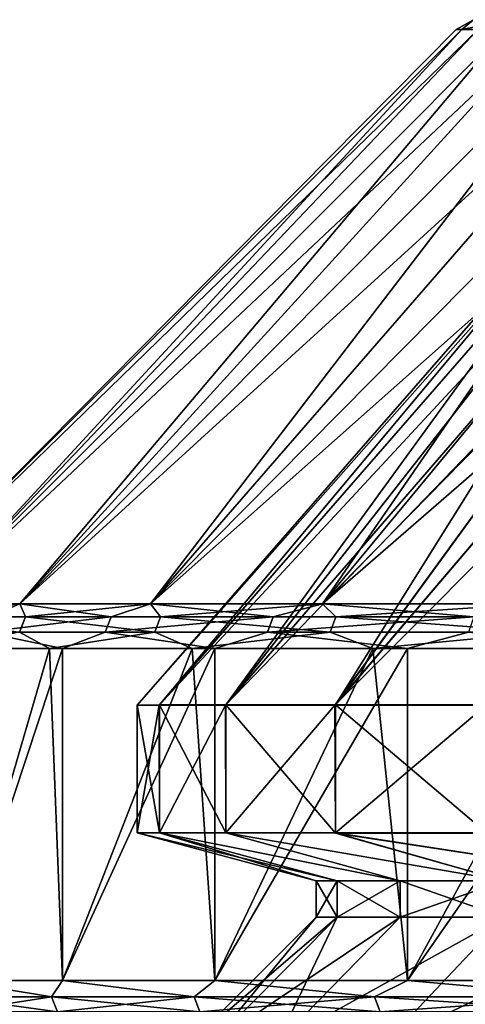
# Model space of a CAD drawing. Header units: millimetres. Extents: x -139 to 106, y -8 to 139.
# Tile 352 of 459: x 3.69 to 5.81, y 134.45 to 139.12. Entities that reach past the tile are written whole.
import ezdxf

# ---------------------------------------------------------------- set-up
doc = ezdxf.new("R2010")
doc.units = ezdxf.units.MM
doc.header["$LTSCALE"] = 53.842063
for name, color, linetype in [('340', 7, 'CONTINUOUS'), ('341', 7, 'CONTINUOUS'), ('342', 7, 'CONTINUOUS'), ('343', 7, 'CONTINUOUS'), ('344', 7, 'CONTINUOUS'), ('347', 7, 'CONTINUOUS'), ('348', 7, 'CONTINUOUS'), ('352', 7, 'CONTINUOUS'), ('355', 7, 'CONTINUOUS'), ('356', 7, 'CONTINUOUS'), ('360', 7, 'CONTINUOUS'), ('361', 7, 'CONTINUOUS')]:
    doc.layers.add(name, color=color, linetype=linetype)

msp = doc.modelspace()

# ---------------------------------------------------------------- linework, layer by layer
at = {"layer": '340', "color": 8, "linetype": 'CONTINUOUS'}
for points in [[(3.8435, 134.4856, 5.5746), (3.3724, 134.5629, 3.8802), (3.3548, 134.4856, 3.7507), (3.8435, 134.4856, 5.5746)], [(3.8953, 134.5629, 5.7634), (3.3724, 134.5629, 3.8802), (3.8435, 134.4856, 5.5746), (3.8953, 134.5629, 5.7634)], [(4.5202, 134.4856, 7.3375), (3.8953, 134.5629, 5.7634), (3.8435, 134.4856, 5.5746), (4.5202, 134.4856, 7.3375)], [(4.6187, 134.5629, 7.579), (3.8953, 134.5629, 5.7634), (4.5202, 134.4856, 7.3375), (4.6187, 134.5629, 7.579)], [(5.3775, 134.4856, 9.0199), (4.6187, 134.5629, 7.579), (4.5202, 134.4856, 7.3375), (5.3775, 134.4856, 9.0199)], [(5.5342, 134.5629, 9.3058), (4.6187, 134.5629, 7.579), (5.3775, 134.4856, 9.0199), (5.5342, 134.5629, 9.3058)], [(6.4059, 134.4856, 10.6036), (5.5342, 134.5629, 9.3058), (5.3775, 134.4856, 9.0199), (6.4059, 134.4856, 10.6036)], [(6.631, 134.5629, 10.9234), (5.5342, 134.5629, 9.3058), (6.4059, 134.4856, 10.6036), (6.631, 134.5629, 10.9234)], [(3.8435, 134.4856, 5.5746), (3.3548, 134.4856, 3.7507), (3.872, 134.4131, 5.5654), (3.8435, 134.4856, 5.5746)], [(3.872, 134.4131, 5.5654), (3.3548, 134.4856, 3.7507), (3.3841, 134.4131, 3.7445), (3.872, 134.4131, 5.5654)], [(4.5202, 134.4856, 7.3375), (3.8435, 134.4856, 5.5746), (4.5476, 134.4131, 7.3253), (4.5202, 134.4856, 7.3375)], [(4.5476, 134.4131, 7.3253), (3.8435, 134.4856, 5.5746), (3.872, 134.4131, 5.5654), (4.5476, 134.4131, 7.3253)], [(5.3775, 134.4856, 9.0199), (4.5202, 134.4856, 7.3375), (5.4034, 134.4131, 9.005), (5.3775, 134.4856, 9.0199)], [(5.4034, 134.4131, 9.005), (4.5202, 134.4856, 7.3375), (4.5476, 134.4131, 7.3253), (5.4034, 134.4131, 9.005)], [(6.4059, 134.4856, 10.6036), (5.3775, 134.4856, 9.0199), (6.4301, 134.4131, 10.586), (6.4059, 134.4856, 10.6036)], [(6.4301, 134.4131, 10.586), (5.3775, 134.4856, 9.0199), (5.4034, 134.4131, 9.005), (6.4301, 134.4131, 10.586)]]:
    msp.add_3dface(points, dxfattribs=at)
at = {"layer": '341', "color": 8, "linetype": 'CONTINUOUS'}
for points in [[(3.3548, 134.4856, -3.7507), (3.3724, 134.5629, -3.8802), (3.8435, 134.4856, -5.5746), (3.3548, 134.4856, -3.7507)], [(3.3724, 134.5629, -3.8802), (3.8953, 134.5629, -5.7634), (3.8435, 134.4856, -5.5746), (3.3724, 134.5629, -3.8802)], [(3.8435, 134.4856, -5.5746), (3.8953, 134.5629, -5.7634), (4.5202, 134.4856, -7.3375), (3.8435, 134.4856, -5.5746)], [(3.8953, 134.5629, -5.7634), (4.6187, 134.5629, -7.579), (4.5202, 134.4856, -7.3375), (3.8953, 134.5629, -5.7634)], [(4.5202, 134.4856, -7.3375), (4.6187, 134.5629, -7.579), (5.3775, 134.4856, -9.0199), (4.5202, 134.4856, -7.3375)], [(4.6187, 134.5629, -7.579), (5.5342, 134.5629, -9.3057), (5.3775, 134.4856, -9.0199), (4.6187, 134.5629, -7.579)], [(5.3775, 134.4856, -9.0199), (5.5342, 134.5629, -9.3057), (6.4059, 134.4856, -10.6036), (5.3775, 134.4856, -9.0199)], [(5.5342, 134.5629, -9.3057), (6.631, 134.5629, -10.9234), (6.4059, 134.4856, -10.6036), (5.5342, 134.5629, -9.3057)], [(3.3548, 134.4856, -3.7507), (3.8435, 134.4856, -5.5746), (3.3841, 134.4131, -3.7445), (3.3548, 134.4856, -3.7507)], [(3.3841, 134.4131, -3.7445), (3.8435, 134.4856, -5.5746), (3.872, 134.4131, -5.5654), (3.3841, 134.4131, -3.7445)], [(3.8435, 134.4856, -5.5746), (4.5202, 134.4856, -7.3375), (3.872, 134.4131, -5.5654), (3.8435, 134.4856, -5.5746)], [(3.872, 134.4131, -5.5654), (4.5202, 134.4856, -7.3375), (4.5476, 134.4131, -7.3253), (3.872, 134.4131, -5.5654)], [(4.5202, 134.4856, -7.3375), (5.3775, 134.4856, -9.0199), (4.5476, 134.4131, -7.3253), (4.5202, 134.4856, -7.3375)], [(4.5476, 134.4131, -7.3253), (5.3775, 134.4856, -9.0199), (5.4034, 134.4131, -9.005), (4.5476, 134.4131, -7.3253)], [(5.3775, 134.4856, -9.0199), (6.4059, 134.4856, -10.6036), (5.4034, 134.4131, -9.005), (5.3775, 134.4856, -9.0199)], [(5.4034, 134.4131, -9.005), (6.4059, 134.4856, -10.6036), (6.4301, 134.4131, -10.586), (5.4034, 134.4131, -9.005)]]:
    msp.add_3dface(points, dxfattribs=at)
at = {"layer": '342', "color": 8, "linetype": 'CONTINUOUS'}
for points in [[(3.8953, 134.5629, -5.7634), (3.3724, 134.5629, -3.8802), (3.8953, 136.1386, -5.7634), (3.8953, 134.5629, -5.7634)], [(3.8953, 136.1386, -5.7634), (3.3724, 134.5629, -3.8802), (3.3724, 136.1386, -3.8802), (3.8953, 136.1386, -5.7634)], [(4.6187, 134.5629, -7.579), (3.8953, 134.5629, -5.7634), (4.6187, 136.1386, -7.579), (4.6187, 134.5629, -7.579)], [(4.6187, 136.1386, -7.579), (3.8953, 134.5629, -5.7634), (3.8953, 136.1386, -5.7634), (4.6187, 136.1386, -7.579)], [(5.5342, 134.5629, -9.3057), (4.6187, 134.5629, -7.579), (5.5342, 136.1386, -9.3057), (5.5342, 134.5629, -9.3057)], [(5.5342, 136.1386, -9.3057), (4.6187, 134.5629, -7.579), (4.6187, 136.1386, -7.579), (5.5342, 136.1386, -9.3057)], [(6.631, 134.5629, -10.9234), (5.5342, 134.5629, -9.3057), (6.631, 136.1386, -10.9234), (6.631, 134.5629, -10.9234)], [(6.631, 136.1386, -10.9234), (5.5342, 134.5629, -9.3057), (5.5342, 136.1386, -9.3057), (6.631, 136.1386, -10.9234)]]:
    msp.add_3dface(points, dxfattribs=at)
at = {"layer": '343', "color": 8, "linetype": 'CONTINUOUS'}
for points in [[(3.3449, 136.1386, 3.7528), (3.3724, 134.5629, 3.8802), (3.8339, 136.1386, 5.5778), (3.3449, 136.1386, 3.7528)], [(3.3724, 134.5629, 3.8802), (3.8953, 134.5629, 5.7634), (3.8339, 136.1386, 5.5778), (3.3724, 134.5629, 3.8802)], [(3.8339, 136.1386, 5.5778), (3.8953, 134.5629, 5.7634), (4.511, 136.1386, 7.3416), (3.8339, 136.1386, 5.5778)], [(3.8953, 134.5629, 5.7634), (4.6187, 134.5629, 7.579), (4.511, 136.1386, 7.3416), (3.8953, 134.5629, 5.7634)], [(4.511, 136.1386, 7.3416), (4.6187, 134.5629, 7.579), (5.3687, 136.1386, 9.025), (4.511, 136.1386, 7.3416)], [(4.6187, 134.5629, 7.579), (5.5342, 134.5629, 9.3058), (5.3687, 136.1386, 9.025), (4.6187, 134.5629, 7.579)], [(5.3687, 136.1386, 9.025), (5.5342, 134.5629, 9.3058), (6.3977, 136.1386, 10.6095), (5.3687, 136.1386, 9.025)], [(5.5342, 134.5629, 9.3058), (6.631, 134.5629, 10.9234), (6.3977, 136.1386, 10.6095), (5.5342, 134.5629, 9.3058)]]:
    msp.add_3dface(points, dxfattribs=at)
at = {"layer": '344', "color": 8, "linetype": 'CONTINUOUS'}
for points in [[(3.2749, 136.3508, -2.9059), (3.693, 136.3508, -4.8054), (3.5501, 136.2887, -4.4539), (3.2749, 136.3508, -2.9059)], [(3.693, 136.3508, 4.8054), (3.2749, 136.3508, 2.9059), (3.2768, 136.2887, 3.1977), (3.693, 136.3508, 4.8054)], [(3.7202, 136.2887, 5.0739), (3.693, 136.3508, 4.8054), (3.2768, 136.2887, 3.1977), (3.7202, 136.2887, 5.0739)], [(3.5501, 136.2887, -4.4539), (3.693, 136.3508, -4.8054), (4.1262, 136.2887, -6.2938), (3.5501, 136.2887, -4.4539)], [(3.693, 136.3508, -4.8054), (4.314, 136.3508, -6.6485), (4.1262, 136.2887, -6.2938), (3.693, 136.3508, -4.8054)], [(4.314, 136.3508, 6.6485), (3.693, 136.3508, 4.8054), (3.7202, 136.2887, 5.0739), (4.314, 136.3508, 6.6485)], [(4.3616, 136.2887, 6.892), (4.314, 136.3508, 6.6485), (3.7202, 136.2887, 5.0739), (4.3616, 136.2887, 6.892)], [(4.1262, 136.2887, -6.2938), (4.314, 136.3508, -6.6485), (4.8957, 136.2887, -8.0615), (4.1262, 136.2887, -6.2938)], [(4.314, 136.3508, -6.6485), (5.1307, 136.3508, -8.4136), (4.8957, 136.2887, -8.0615), (4.314, 136.3508, -6.6485)], [(5.1307, 136.3508, 8.4136), (4.314, 136.3508, 6.6485), (4.3616, 136.2887, 6.892), (5.1307, 136.3508, 8.4136)], [(5.1937, 136.2887, 8.6312), (5.1307, 136.3508, 8.4136), (4.3616, 136.2887, 6.892), (5.1937, 136.2887, 8.6312)], [(4.8957, 136.2887, -8.0615), (5.1307, 136.3508, -8.4136), (5.8497, 136.2887, -9.7368), (4.8957, 136.2887, -8.0615)], [(5.1307, 136.3508, -8.4136), (6.1334, 136.3508, -10.0801), (5.8497, 136.2887, -9.7368), (5.1307, 136.3508, -8.4136)], [(6.1334, 136.3508, 10.0801), (5.1307, 136.3508, 8.4136), (5.1937, 136.2887, 8.6312), (6.1334, 136.3508, 10.0801)], [(6.2068, 136.2887, 10.2714), (6.1334, 136.3508, 10.0801), (5.1937, 136.2887, 8.6312), (6.2068, 136.2887, 10.2714)], [(3.6914, 136.2163, 5.0824), (3.7202, 136.2887, 5.0739), (3.2768, 136.2887, 3.1977), (3.6914, 136.2163, 5.0824)], [(4.0981, 136.2163, -6.3043), (3.521, 136.2163, -4.4614), (4.1262, 136.2887, -6.2938), (4.0981, 136.2163, -6.3043)], [(3.521, 136.2163, -4.4614), (3.5501, 136.2887, -4.4539), (4.1262, 136.2887, -6.2938), (3.521, 136.2163, -4.4614)], [(3.6914, 136.2163, 5.0824), (4.3339, 136.2163, 6.9035), (3.7202, 136.2887, 5.0739), (3.6914, 136.2163, 5.0824)], [(4.3339, 136.2163, 6.9035), (4.3616, 136.2887, 6.892), (3.7202, 136.2887, 5.0739), (4.3339, 136.2163, 6.9035)], [(4.8688, 136.2163, -8.0749), (4.0981, 136.2163, -6.3043), (4.8957, 136.2887, -8.0615), (4.8688, 136.2163, -8.0749)], [(4.0981, 136.2163, -6.3043), (4.1262, 136.2887, -6.2938), (4.8957, 136.2887, -8.0615), (4.0981, 136.2163, -6.3043)], [(4.3339, 136.2163, 6.9035), (5.1673, 136.2163, 8.6455), (4.3616, 136.2887, 6.892), (4.3339, 136.2163, 6.9035)], [(5.1673, 136.2163, 8.6455), (5.1937, 136.2887, 8.6312), (4.3616, 136.2887, 6.892), (5.1673, 136.2163, 8.6455)], [(5.8244, 136.2163, -9.753), (4.8688, 136.2163, -8.0749), (5.8497, 136.2887, -9.7368), (5.8244, 136.2163, -9.753)], [(4.8688, 136.2163, -8.0749), (4.8957, 136.2887, -8.0615), (5.8497, 136.2887, -9.7368), (4.8688, 136.2163, -8.0749)], [(5.1673, 136.2163, 8.6455), (6.1822, 136.2163, 10.2885), (5.1937, 136.2887, 8.6312), (5.1673, 136.2163, 8.6455)], [(6.1822, 136.2163, 10.2885), (6.2068, 136.2887, 10.2714), (5.1937, 136.2887, 8.6312), (6.1822, 136.2163, 10.2885)], [(3.3449, 136.1386, 3.7528), (3.8339, 136.1386, 5.5778), (3.6914, 136.2163, 5.0824), (3.3449, 136.1386, 3.7528)], [(3.8953, 136.1386, -5.7634), (3.3724, 136.1386, -3.8802), (3.521, 136.2163, -4.4614), (3.8953, 136.1386, -5.7634)], [(4.0981, 136.2163, -6.3043), (3.8953, 136.1386, -5.7634), (3.521, 136.2163, -4.4614), (4.0981, 136.2163, -6.3043)], [(3.6914, 136.2163, 5.0824), (3.8339, 136.1386, 5.5778), (4.3339, 136.2163, 6.9035), (3.6914, 136.2163, 5.0824)], [(3.8339, 136.1386, 5.5778), (4.511, 136.1386, 7.3416), (4.3339, 136.2163, 6.9035), (3.8339, 136.1386, 5.5778)], [(4.6187, 136.1386, -7.579), (3.8953, 136.1386, -5.7634), (4.0981, 136.2163, -6.3043), (4.6187, 136.1386, -7.579)], [(4.8688, 136.2163, -8.0749), (4.6187, 136.1386, -7.579), (4.0981, 136.2163, -6.3043), (4.8688, 136.2163, -8.0749)], [(4.3339, 136.2163, 6.9035), (4.511, 136.1386, 7.3416), (5.1673, 136.2163, 8.6455), (4.3339, 136.2163, 6.9035)], [(4.511, 136.1386, 7.3416), (5.3687, 136.1386, 9.025), (5.1673, 136.2163, 8.6455), (4.511, 136.1386, 7.3416)], [(5.5342, 136.1386, -9.3057), (4.6187, 136.1386, -7.579), (4.8688, 136.2163, -8.0749), (5.5342, 136.1386, -9.3057)], [(5.8244, 136.2163, -9.753), (5.5342, 136.1386, -9.3057), (4.8688, 136.2163, -8.0749), (5.8244, 136.2163, -9.753)], [(5.1673, 136.2163, 8.6455), (5.3687, 136.1386, 9.025), (6.1822, 136.2163, 10.2885), (5.1673, 136.2163, 8.6455)], [(5.3687, 136.1386, 9.025), (6.3977, 136.1386, 10.6095), (6.1822, 136.2163, 10.2885), (5.3687, 136.1386, 9.025)], [(6.631, 136.1386, -10.9234), (5.5342, 136.1386, -9.3057), (5.8244, 136.2163, -9.753), (6.631, 136.1386, -10.9234)]]:
    msp.add_3dface(points, dxfattribs=at)
at = {"layer": '347', "color": 8, "linetype": 'CONTINUOUS'}
for points in [[(3.2749, 136.3508, -2.9059), (3.0647, 136.3508, -0.9725), (5.8688, 139.0783, -1.7686), (3.2749, 136.3508, -2.9059)], [(3.0647, 136.3508, -0.9725), (3.0647, 136.3508, 0.9725), (5.7658, 139.0783, 0), (3.0647, 136.3508, -0.9725)], [(5.8688, 139.0783, -1.7686), (3.0647, 136.3508, -0.9725), (5.7916, 139.0783, -0.8858), (5.8688, 139.0783, -1.7686)], [(5.7916, 139.0783, -0.8858), (3.0647, 136.3508, -0.9725), (5.7658, 139.0783, 0), (5.7916, 139.0783, -0.8858)], [(3.0647, 136.3508, 0.9725), (3.2749, 136.3508, 2.9059), (5.7916, 139.0783, 0.8858), (3.0647, 136.3508, 0.9725)], [(5.7658, 139.0783, 0), (3.0647, 136.3508, 0.9725), (5.7916, 139.0783, 0.8858), (5.7658, 139.0783, 0)], [(3.693, 136.3508, -4.8054), (3.2749, 136.3508, -2.9059), (6.1765, 139.0783, -3.5133), (3.693, 136.3508, -4.8054)], [(6.1765, 139.0783, -3.5133), (3.2749, 136.3508, -2.9059), (5.9973, 139.0783, -2.6455), (6.1765, 139.0783, -3.5133)], [(5.9973, 139.0783, -2.6455), (3.2749, 136.3508, -2.9059), (5.8688, 139.0783, -1.7686), (5.9973, 139.0783, -2.6455)], [(3.2749, 136.3508, 2.9059), (3.693, 136.3508, 4.8054), (5.9973, 139.0783, 2.6455), (3.2749, 136.3508, 2.9059)], [(5.7916, 139.0783, 0.8858), (3.2749, 136.3508, 2.9059), (5.8688, 139.0783, 1.7686), (5.7916, 139.0783, 0.8858)], [(5.8688, 139.0783, 1.7686), (3.2749, 136.3508, 2.9059), (5.9973, 139.0783, 2.6455), (5.8688, 139.0783, 1.7686)], [(4.314, 136.3508, -6.6485), (3.693, 136.3508, -4.8054), (6.6846, 139.0783, -5.2105), (4.314, 136.3508, -6.6485)], [(6.6846, 139.0783, -5.2105), (3.693, 136.3508, -4.8054), (6.4058, 139.0783, -4.3693), (6.6846, 139.0783, -5.2105)], [(6.4058, 139.0783, -4.3693), (3.693, 136.3508, -4.8054), (6.1765, 139.0783, -3.5133), (6.4058, 139.0783, -4.3693)], [(3.693, 136.3508, 4.8054), (4.314, 136.3508, 6.6485), (6.4058, 139.0783, 4.3693), (3.693, 136.3508, 4.8054)], [(5.9973, 139.0783, 2.6455), (3.693, 136.3508, 4.8054), (6.1765, 139.0783, 3.5134), (5.9973, 139.0783, 2.6455)], [(6.1765, 139.0783, 3.5134), (3.693, 136.3508, 4.8054), (6.4058, 139.0783, 4.3693), (6.1765, 139.0783, 3.5134)], [(5.1307, 136.3508, -8.4136), (4.314, 136.3508, -6.6485), (7.3863, 139.0783, -6.8373), (5.1307, 136.3508, -8.4136)], [(7.3863, 139.0783, -6.8373), (4.314, 136.3508, -6.6485), (7.0118, 139.0783, -6.0341), (7.3863, 139.0783, -6.8373)], [(7.0118, 139.0783, -6.0341), (4.314, 136.3508, -6.6485), (6.6846, 139.0783, -5.2105), (7.0118, 139.0783, -6.0341)], [(4.314, 136.3508, 6.6485), (5.1307, 136.3508, 8.4136), (7.0118, 139.0783, 6.0341), (4.314, 136.3508, 6.6485)], [(6.4058, 139.0783, 4.3693), (4.314, 136.3508, 6.6485), (6.6846, 139.0783, 5.2106), (6.4058, 139.0783, 4.3693)], [(6.6846, 139.0783, 5.2106), (4.314, 136.3508, 6.6485), (7.0118, 139.0783, 6.0341), (6.6846, 139.0783, 5.2106)], [(6.1334, 136.3508, -10.0801), (5.1307, 136.3508, -8.4136), (8.2721, 139.0783, -8.3715), (6.1334, 136.3508, -10.0801)], [(8.2721, 139.0783, -8.3715), (5.1307, 136.3508, -8.4136), (7.8069, 139.0783, -7.6173), (8.2721, 139.0783, -8.3715)], [(7.8069, 139.0783, -7.6173), (5.1307, 136.3508, -8.4136), (7.3863, 139.0783, -6.8373), (7.8069, 139.0783, -7.6173)], [(5.1307, 136.3508, 8.4136), (6.1334, 136.3508, 10.0801), (7.8069, 139.0783, 7.6173), (5.1307, 136.3508, 8.4136)], [(7.0118, 139.0783, 6.0341), (5.1307, 136.3508, 8.4136), (7.3863, 139.0783, 6.8373), (7.0118, 139.0783, 6.0341)], [(7.3863, 139.0783, 6.8373), (5.1307, 136.3508, 8.4136), (7.8069, 139.0783, 7.6173), (7.3863, 139.0783, 6.8373)]]:
    msp.add_3dface(points, dxfattribs=at)
at = {"layer": '348', "color": 8, "linetype": 'CONTINUOUS'}
for points in [[(5.7916, 139.0783, -0.8858), (5.7658, 139.0783, 0), (5.8479, 139.1246, -0.8215), (5.7916, 139.0783, -0.8858)], [(5.7658, 139.0783, 0), (5.7916, 139.0783, 0.8858), (5.8479, 139.1246, 0.8215), (5.7658, 139.0783, 0)], [(5.8479, 139.1246, -0.8215), (5.7658, 139.0783, 0), (5.8479, 139.1246, 0.8215), (5.8479, 139.1246, -0.8215)], [(5.8688, 139.0783, -1.7686), (5.7916, 139.0783, -0.8858), (6.0255, 139.1246, -2.455), (5.8688, 139.0783, -1.7686)], [(6.0255, 139.1246, -2.455), (5.7916, 139.0783, -0.8858), (5.8479, 139.1246, -0.8215), (6.0255, 139.1246, -2.455)], [(5.7916, 139.0783, 0.8858), (5.8688, 139.0783, 1.7686), (5.8479, 139.1246, 0.8215), (5.7916, 139.0783, 0.8858)]]:
    msp.add_3dface(points, dxfattribs=at)
at = {"layer": '352', "color": 8, "linetype": 'CONTINUOUS'}
for points in [[(4.6042, 134.2629, 1.8473), (4.5005, 134.2629, 0), (5.2004, 134.8629, 1.7801), (4.6042, 134.2629, 1.8473)], [(4.5005, 134.2629, 0), (4.6042, 134.2629, -1.8473), (5.1004, 134.8629), (4.5005, 134.2629, 0)], [(5.2004, 134.8629, 1.7801), (4.5005, 134.2629, 0), (5.1004, 134.8629), (5.2004, 134.8629, 1.7801)], [(4.9141, 134.2629, 3.6715), (4.6042, 134.2629, 1.8473), (5.4991, 134.8629, 3.5379), (4.9141, 134.2629, 3.6715)], [(5.4991, 134.8629, 3.5379), (4.6042, 134.2629, 1.8473), (5.2004, 134.8629, 1.7801), (5.4991, 134.8629, 3.5379)], [(4.6042, 134.2629, -1.8473), (4.9141, 134.2629, -3.6715), (5.2004, 134.8629, -1.7801), (4.6042, 134.2629, -1.8473)], [(5.1004, 134.8629), (4.6042, 134.2629, -1.8473), (5.2004, 134.8629, -1.7801), (5.1004, 134.8629)], [(5.4264, 134.2629, 5.4497), (4.9141, 134.2629, 3.6715), (5.9927, 134.8629, 5.2515), (5.4264, 134.2629, 5.4497)], [(5.9927, 134.8629, 5.2515), (4.9141, 134.2629, 3.6715), (5.4991, 134.8629, 3.5379), (5.9927, 134.8629, 5.2515)], [(4.9141, 134.2629, -3.6715), (5.4264, 134.2629, -5.4497), (5.9927, 134.8629, -5.2515), (4.9141, 134.2629, -3.6715)], [(5.2004, 134.8629, -1.7801), (4.9141, 134.2629, -3.6715), (5.4991, 134.8629, -3.5379), (5.2004, 134.8629, -1.7801)], [(5.4991, 134.8629, -3.5379), (4.9141, 134.2629, -3.6715), (5.9927, 134.8629, -5.2515), (5.4991, 134.8629, -3.5379)], [(6.1345, 134.2629, 7.1592), (5.4264, 134.2629, 5.4497), (6.6751, 134.8629, 6.8989), (6.1345, 134.2629, 7.1592)], [(6.6751, 134.8629, 6.8989), (5.4264, 134.2629, 5.4497), (5.9927, 134.8629, 5.2515), (6.6751, 134.8629, 6.8989)], [(5.4264, 134.2629, -5.4497), (6.1345, 134.2629, -7.1592), (5.9927, 134.8629, -5.2515), (5.4264, 134.2629, -5.4497)]]:
    msp.add_3dface(points, dxfattribs=at)
at = {"layer": '355', "color": 8, "linetype": 'CONTINUOUS'}
for points in [[(5.2004, 134.8629, 1.7801), (5.1004, 134.8629), (5.2004, 135.0351, 1.7801), (5.2004, 134.8629, 1.7801)], [(5.1004, 134.8629), (5.2004, 134.8629, -1.7801), (5.1004, 135.0351), (5.1004, 134.8629)], [(5.2004, 135.0351, 1.7801), (5.1004, 134.8629), (5.1004, 135.0351), (5.2004, 135.0351, 1.7801)], [(5.1004, 135.0351), (5.2004, 134.8629, -1.7801), (5.2004, 135.0351, -1.7801), (5.1004, 135.0351)], [(5.4991, 134.8629, 3.5379), (5.2004, 134.8629, 1.7801), (5.4991, 135.0351, 3.5379), (5.4991, 134.8629, 3.5379)], [(5.4991, 135.0351, 3.5379), (5.2004, 134.8629, 1.7801), (5.2004, 135.0351, 1.7801), (5.4991, 135.0351, 3.5379)], [(5.2004, 134.8629, -1.7801), (5.4991, 134.8629, -3.5379), (5.2004, 135.0351, -1.7801), (5.2004, 134.8629, -1.7801)], [(5.2004, 135.0351, -1.7801), (5.4991, 134.8629, -3.5379), (5.4991, 135.0351, -3.5379), (5.2004, 135.0351, -1.7801)], [(5.9927, 134.8629, 5.2515), (5.4991, 134.8629, 3.5379), (5.9927, 135.0351, 5.2515), (5.9927, 134.8629, 5.2515)], [(5.9927, 135.0351, 5.2515), (5.4991, 134.8629, 3.5379), (5.4991, 135.0351, 3.5379), (5.9927, 135.0351, 5.2515)], [(5.4991, 134.8629, -3.5379), (5.9927, 134.8629, -5.2515), (5.4991, 135.0351, -3.5379), (5.4991, 134.8629, -3.5379)], [(5.4991, 135.0351, -3.5379), (5.9927, 134.8629, -5.2515), (5.9927, 135.0351, -5.2515), (5.4991, 135.0351, -3.5379)]]:
    msp.add_3dface(points, dxfattribs=at)
at = {"layer": '356', "color": 8, "linetype": 'CONTINUOUS'}
for points in [[(4.3559, 135.263, 1.8785), (5.2004, 135.0351, 1.7801), (4.2504, 135.2629, 0.002), (4.3559, 135.263, 1.8785)], [(5.2004, 135.0351, 1.7801), (5.1004, 135.0351), (4.2504, 135.2629, 0.002), (5.2004, 135.0351, 1.7801)], [(4.2504, 135.2629, 0.002), (5.1004, 135.0351), (4.3559, 135.2628, -1.8745), (4.2504, 135.2629, 0.002)], [(5.4991, 135.0351, 3.5379), (5.2004, 135.0351, 1.7801), (4.3559, 135.263, 1.8785), (5.4991, 135.0351, 3.5379)], [(4.6709, 135.263, 3.7314), (5.4991, 135.0351, 3.5379), (4.3559, 135.263, 1.8785), (4.6709, 135.263, 3.7314)], [(5.1004, 135.0351), (5.2004, 135.0351, -1.7801), (4.3559, 135.2628, -1.8745), (5.1004, 135.0351)], [(5.2004, 135.0351, -1.7801), (5.4991, 135.0351, -3.5379), (4.3559, 135.2628, -1.8745), (5.2004, 135.0351, -1.7801)], [(4.3559, 135.2628, -1.8745), (5.4991, 135.0351, -3.5379), (4.6709, 135.2628, -3.7274), (4.3559, 135.2628, -1.8745)], [(5.1913, 135.2631, 5.5369), (5.9927, 135.0351, 5.2515), (4.6709, 135.263, 3.7314), (5.1913, 135.2631, 5.5369)], [(5.9927, 135.0351, 5.2515), (5.4991, 135.0351, 3.5379), (4.6709, 135.263, 3.7314), (5.9927, 135.0351, 5.2515)], [(5.4991, 135.0351, -3.5379), (5.9927, 135.0351, -5.2515), (4.6709, 135.2628, -3.7274), (5.4991, 135.0351, -3.5379)], [(4.6709, 135.2628, -3.7274), (5.9927, 135.0351, -5.2515), (5.1913, 135.2627, -5.5328), (4.6709, 135.2628, -3.7274)], [(6.6751, 135.0351, 6.8989), (5.9927, 135.0351, 5.2515), (5.1913, 135.2631, 5.5369), (6.6751, 135.0351, 6.8989)], [(5.9103, 135.2631, 7.2719), (6.6751, 135.0351, 6.8989), (5.1913, 135.2631, 5.5369), (5.9103, 135.2631, 7.2719)], [(5.9927, 135.0351, -5.2515), (6.6751, 135.0351, -6.8989), (5.1913, 135.2627, -5.5328), (5.9927, 135.0351, -5.2515)], [(5.1913, 135.2627, -5.5328), (6.6751, 135.0351, -6.8989), (5.9104, 135.2626, -7.2678), (5.1913, 135.2627, -5.5328)]]:
    msp.add_3dface(points, dxfattribs=at)
at = {"layer": '360', "color": 8, "linetype": 'CONTINUOUS'}
for points in [[(6.161, 138.0593, 0), (6.1861, 138.0593, 0.8628), (4.2504, 135.8704, -0.0038), (6.161, 138.0593, 0)], [(4.2504, 135.8704, -0.0038), (6.1861, 138.0593, 0.8628), (4.3552, 135.8701, 1.8722), (4.2504, 135.8704, -0.0038)], [(6.1861, 138.0593, -0.8628), (6.161, 138.0593, 0), (4.2504, 135.8704, -0.0038), (6.1861, 138.0593, -0.8628)], [(4.3565, 135.8706, -1.8796), (6.1861, 138.0593, -0.8628), (4.2504, 135.8704, -0.0038), (4.3565, 135.8706, -1.8796)], [(6.2614, 138.0593, 1.7229), (6.3864, 138.0593, 2.5767), (4.3552, 135.8701, 1.8722), (6.2614, 138.0593, 1.7229)], [(4.3552, 135.8701, 1.8722), (6.3864, 138.0593, 2.5767), (4.6693, 135.8698, 3.7246), (4.3552, 135.8701, 1.8722)], [(6.1861, 138.0593, 0.8628), (6.2614, 138.0593, 1.7229), (4.3552, 135.8701, 1.8722), (6.1861, 138.0593, 0.8628)], [(6.2614, 138.0593, -1.7229), (6.1861, 138.0593, -0.8628), (4.3565, 135.8706, -1.8796), (6.2614, 138.0593, -1.7229)], [(4.6719, 135.8709, -3.7317), (6.2614, 138.0593, -1.7229), (4.3565, 135.8706, -1.8796), (4.6719, 135.8709, -3.7317)], [(6.5611, 138.0593, 3.4223), (6.7844, 138.0593, 4.2559), (4.6693, 135.8698, 3.7246), (6.5611, 138.0593, 3.4223)], [(4.6693, 135.8698, 3.7246), (6.7844, 138.0593, 4.2559), (5.189, 135.8696, 5.5301), (4.6693, 135.8698, 3.7246)], [(6.3864, 138.0593, 2.5767), (6.5611, 138.0593, 3.4223), (4.6693, 135.8698, 3.7246), (6.3864, 138.0593, 2.5767)], [(6.3864, 138.0593, -2.5767), (6.2614, 138.0593, -1.7229), (4.6719, 135.8709, -3.7317), (6.3864, 138.0593, -2.5767)], [(6.5611, 138.0593, -3.4223), (6.3864, 138.0593, -2.5767), (4.6719, 135.8709, -3.7317), (6.5611, 138.0593, -3.4223)], [(5.1928, 135.8712, -5.5369), (6.5611, 138.0593, -3.4223), (4.6719, 135.8709, -3.7317), (5.1928, 135.8712, -5.5369)], [(7.0559, 138.0593, 5.0753), (7.3747, 138.0593, 5.8777), (5.189, 135.8696, 5.5301), (7.0559, 138.0593, 5.0753)], [(5.189, 135.8696, 5.5301), (7.3747, 138.0593, 5.8777), (5.9075, 135.8693, 7.2662), (5.189, 135.8696, 5.5301)], [(6.7844, 138.0593, 4.2559), (7.0559, 138.0593, 5.0753), (5.189, 135.8696, 5.5301), (6.7844, 138.0593, 4.2559)], [(6.7844, 138.0593, -4.2559), (6.5611, 138.0593, -3.4223), (5.1928, 135.8712, -5.5369), (6.7844, 138.0593, -4.2559)], [(7.0559, 138.0593, -5.0753), (6.7844, 138.0593, -4.2559), (5.1928, 135.8712, -5.5369), (7.0559, 138.0593, -5.0753)], [(5.9125, 135.8714, -7.2723), (7.0559, 138.0593, -5.0753), (5.1928, 135.8712, -5.5369), (5.9125, 135.8714, -7.2723)]]:
    msp.add_3dface(points, dxfattribs=at)
at = {"layer": '361', "color": 8, "linetype": 'CONTINUOUS'}
for points in [[(4.3559, 135.2628, -1.8745), (4.3565, 135.8706, -1.8796), (4.2504, 135.8704, -0.0038), (4.3559, 135.2628, -1.8745)], [(4.2504, 135.2629, 0.002), (4.3559, 135.2628, -1.8745), (4.2504, 135.8704, -0.0038), (4.2504, 135.2629, 0.002)], [(4.2504, 135.2629, 0.002), (4.2504, 135.8704, -0.0038), (4.3552, 135.8701, 1.8722), (4.2504, 135.2629, 0.002)], [(4.3559, 135.263, 1.8785), (4.2504, 135.2629, 0.002), (4.3552, 135.8701, 1.8722), (4.3559, 135.263, 1.8785)], [(4.3559, 135.263, 1.8785), (4.3552, 135.8701, 1.8722), (4.6693, 135.8698, 3.7246), (4.3559, 135.263, 1.8785)], [(4.3559, 135.2628, -1.8745), (4.6709, 135.2628, -3.7274), (4.3565, 135.8706, -1.8796), (4.3559, 135.2628, -1.8745)], [(4.6709, 135.263, 3.7314), (4.3559, 135.263, 1.8785), (4.6693, 135.8698, 3.7246), (4.6709, 135.263, 3.7314)], [(4.6709, 135.2628, -3.7274), (4.6719, 135.8709, -3.7317), (4.3565, 135.8706, -1.8796), (4.6709, 135.2628, -3.7274)], [(4.6709, 135.263, 3.7314), (4.6693, 135.8698, 3.7246), (5.189, 135.8696, 5.5301), (4.6709, 135.263, 3.7314)], [(4.6709, 135.2628, -3.7274), (5.1913, 135.2627, -5.5328), (4.6719, 135.8709, -3.7317), (4.6709, 135.2628, -3.7274)], [(5.1913, 135.2631, 5.5369), (4.6709, 135.263, 3.7314), (5.189, 135.8696, 5.5301), (5.1913, 135.2631, 5.5369)], [(5.1913, 135.2627, -5.5328), (5.1928, 135.8712, -5.5369), (4.6719, 135.8709, -3.7317), (5.1913, 135.2627, -5.5328)], [(5.1913, 135.2631, 5.5369), (5.189, 135.8696, 5.5301), (5.9075, 135.8693, 7.2662), (5.1913, 135.2631, 5.5369)], [(5.1913, 135.2627, -5.5328), (5.9104, 135.2626, -7.2678), (5.1928, 135.8712, -5.5369), (5.1913, 135.2627, -5.5328)], [(5.9103, 135.2631, 7.2719), (5.1913, 135.2631, 5.5369), (5.9075, 135.8693, 7.2662), (5.9103, 135.2631, 7.2719)], [(5.9104, 135.2626, -7.2678), (5.9125, 135.8714, -7.2723), (5.1928, 135.8712, -5.5369), (5.9104, 135.2626, -7.2678)]]:
    msp.add_3dface(points, dxfattribs=at)

doc.saveas('drawing.dxf')
